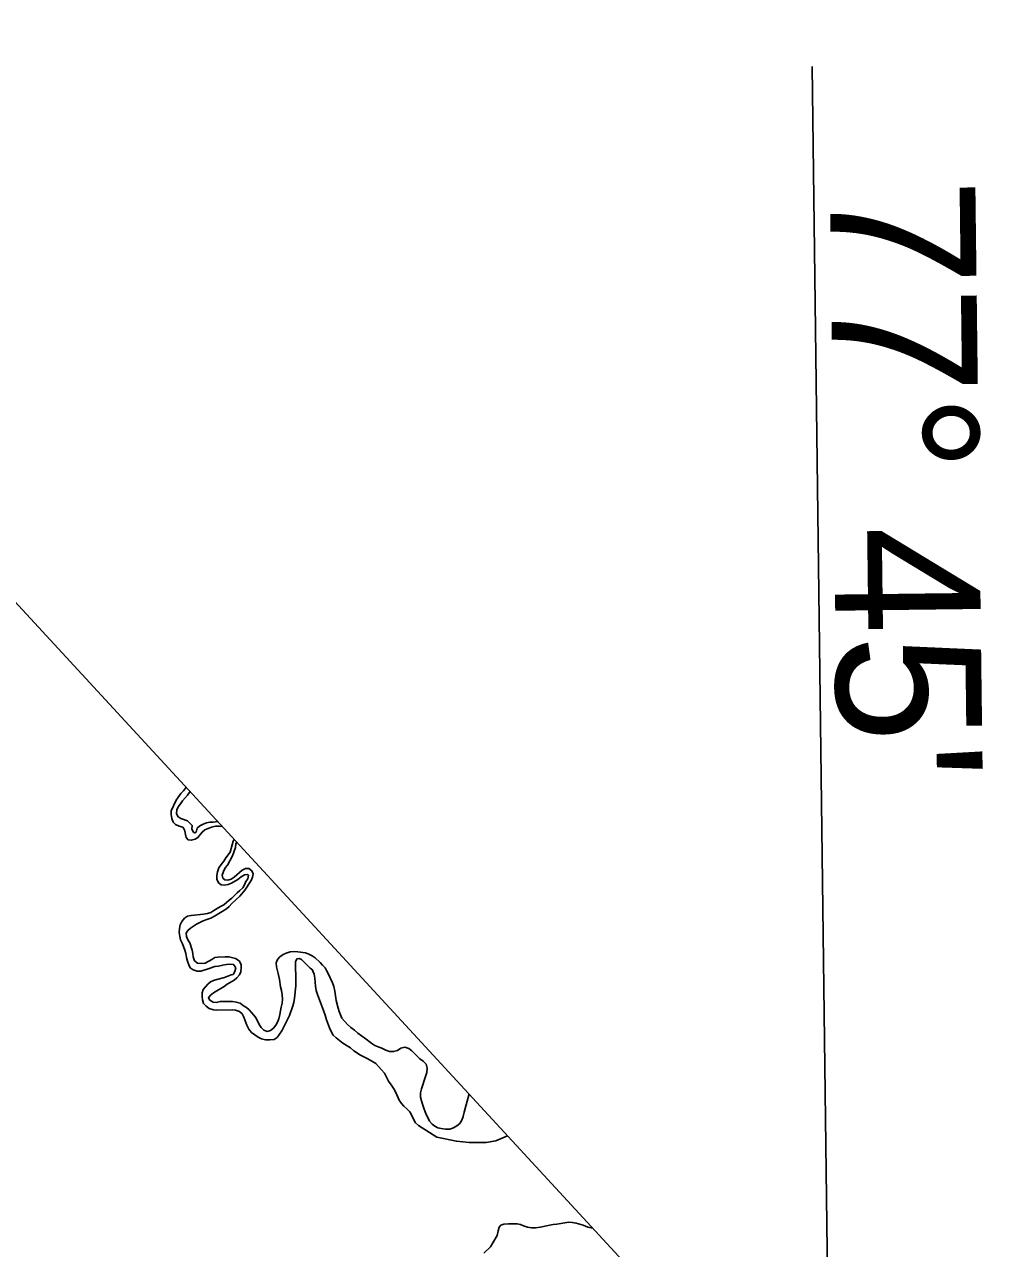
# Model space of a CAD drawing. Extents: x 2290055 to 2389491, y 66597 to 237875.
# Drawn here: x 2373923 to 2378222, y 204152 to 209626 of the extents above; entities that cross this region are included whole.
import ezdxf

# ---------------------------------------------------------------- set-up
doc = ezdxf.new("R2010")
doc.units = 0
for name, color, linetype in [('Exist Boundary Political CountyLine', 7, 'Continuous'), ('Exist Hydrographic River Shore', 7, 'Continuous'), ('Map Preparation Longitude Latitude Label', 7, 'Continuous'), ('Map Preparation Longitude Latitude Lines', 7, 'Continuous')]:
    doc.layers.add(name, color=color, linetype=linetype)

msp = doc.modelspace()

# ---------------------------------------------------------------- linework, layer by layer
at = {"layer": 'Exist Boundary Political CountyLine'}
msp.add_lwpolyline([(2378759.5, 203075.9), (2378635.1, 203141.4), (2378535.6, 203224.1), (2378329.5, 203441.4), (2378151.8, 203779.3), (2378121.8, 203833), (2378086.1, 203858.6), (2378036.3, 203865.5), (2377972.4, 203848.3), (2377866.5, 203803.1), (2377608.8, 203752.4), (2377531.7, 203731.3), (2377275.8, 203727.2), (2377077.5, 203731.3), (2376940.7, 203749.9), (2376918.4, 203759), (2376879.1, 203791.5), (2373613.5, 207333.7), (2373277.7, 207699.4), (2372199.2, 208872.9), (2371269.6, 209887)], dxfattribs=at)
at = {"layer": 'Exist Hydrographic River Shore'}
for points in [[(2374807.2, 206038.9), (2374793, 206040), (2374776, 206040), (2374758.5, 206036.9), (2374743.2, 206029.8), (2374728.5, 206024.6), (2374717, 206013.7), (2374697.7, 205990), (2374685, 205982.3), (2374668, 205977.8), (2374654.2, 205980.3), (2374645, 205990.2), (2374637.7, 206024.5), (2374629.7, 206036.6), (2374613.5, 206040.1), (2374597.5, 206048.5), (2374587.2, 206059.3), (2374580.5, 206074.5), (2374577.7, 206092.5), (2374578.5, 206109.1), (2374600, 206157.4), (2374621.2, 206186.6), (2374632.7, 206198.2), (2374642, 206210.1), (2374644.7, 206215.2)], [(2374662.7, 206195.7), (2374651.7, 206179.8), (2374628.7, 206153.8), (2374620.5, 206140.2), (2374609.7, 206127.7), (2374603.5, 206113.1), (2374602.5, 206097.8), (2374608.5, 206083.3), (2374621.5, 206074.9), (2374651, 206064.8), (2374661, 206053.5), (2374671.7, 206043.8), (2374671, 206026.9), (2374677.7, 206014.6), (2374684.7, 206010.5), (2374690.5, 206014.4), (2374695, 206032), (2374706.7, 206041.7), (2374720.7, 206050), (2374736, 206055.9), (2374751.2, 206058.1), (2374766.5, 206058.9), (2374786.5, 206061.3)], [(2375019.5, 205084.8), (2375000, 205085.7), (2374982.2, 205089), (2374967, 205096.8), (2374937.5, 205118.7), (2374926, 205132.8), (2374915.7, 205151.4), (2374903.5, 205187.2), (2374895, 205201.7), (2374884.2, 205211.8), (2374866.5, 205217.4), (2374850.5, 205219.7), (2374783, 205218.6), (2374767.5, 205219.3), (2374748.5, 205225.1), (2374734.7, 205236.4), (2374723.2, 205248.4), (2374717.7, 205263.6), (2374716.2, 205278.9), (2374716.5, 205296), (2374721.2, 205310.7), (2374742, 205334), (2374753.7, 205344.6), (2374768, 205351.2), (2374782.7, 205354.4), (2374816.2, 205364.4), (2374845.7, 205375.5), (2374855, 205377.9), (2374862.5, 205390.6), (2374866.7, 205407.9), (2374857.5, 205421.4), (2374841, 205423.3), (2374825.2, 205421.8), (2374808.5, 205419.6), (2374790.2, 205415.3), (2374773.5, 205413.1), (2374744, 205402.4), (2374710.5, 205392), (2374694, 205392.3), (2374676.7, 205398.3), (2374663.7, 205407.9), (2374657.2, 205420.5), (2374651.5, 205437.7), (2374647.5, 205453.3), (2374644.2, 205470.8), (2374640, 205485.6), (2374629.2, 205514.9), (2374620.7, 205532.5), (2374616.5, 205547.3), (2374614, 205565.3), (2374615.5, 205582.5), (2374618.5, 205599), (2374626.5, 205614.5), (2374638, 205629.5), (2374650.7, 205637.8), (2374667, 205641.8), (2374722.2, 205647), (2374740, 205649.9), (2374755, 205655.2), (2374768.7, 205662.9), (2374798.7, 205681.8), (2374813.7, 205688.9), (2374837, 205709.6), (2374849, 205718.7), (2374862, 205730.4), (2374872.7, 205742.6), (2374885.2, 205752.9), (2374898, 205765), (2374905.7, 205778.5), (2374912.2, 205793.1), (2374921.5, 205805.9), (2374924, 205821.5), (2374919.5, 205825.2), (2374905.5, 205822.6), (2374891.5, 205813.8), (2374876.7, 205802.3), (2374848, 205785.8), (2374832.7, 205779.3), (2374816.5, 205776.9), (2374801, 205777.7), (2374790, 205788), (2374783, 205804.3), (2374782.7, 205820.2), (2374784.7, 205836.4), (2374792, 205853.9), (2374801.5, 205868.7), (2374813.2, 205883.6), (2374822.5, 205898.4), (2374841.5, 205925.2), (2374855.5, 205974), (2374859.6, 205982)], [(2374871.8, 205968.8), (2374868, 205962.1), (2374865.5, 205945.4), (2374852.7, 205907.7), (2374829.5, 205865.7), (2374819.5, 205853.7), (2374811.5, 205837.5), (2374805.5, 205821.7), (2374808.5, 205808.2), (2374818.5, 205800.3), (2374832, 205799.2), (2374846.5, 205803.8), (2374860, 205813.3), (2374872, 205823.1), (2374883.2, 205833.9), (2374895.5, 205844.2), (2374910, 205850.7), (2374925.7, 205850.8), (2374939, 205841.5), (2374945, 205827.5), (2374941.5, 205812.1), (2374935.5, 205798.2), (2374907.7, 205755), (2374885.7, 205727.5), (2374850, 205694.8), (2374837.7, 205681.5), (2374826, 205671.2), (2374771.2, 205637.6), (2374755.2, 205629.6), (2374737.7, 205623.7), (2374721, 205616.9), (2374691.2, 205602.6), (2374664, 205583.9), (2374652.5, 205573.9), (2374645, 205562.2), (2374647.5, 205547.6), (2374652.7, 205533), (2374661.5, 205518.7), (2374672.5, 205486.4), (2374675.5, 205471.4), (2374676, 205455.8), (2374682.7, 205438.6), (2374696.2, 205427.6), (2374712, 205425.9), (2374729.5, 205428.4), (2374759.5, 205444.6), (2374773.5, 205453.6), (2374787, 205455.3), (2374820, 205457.1), (2374836.2, 205456.8), (2374866.5, 205449.4), (2374881.7, 205438.9), (2374890.7, 205422)], [(2374890.7, 205422), (2374891.2, 205405.8), (2374890, 205389.6), (2374883.5, 205375.6), (2374871.5, 205362.5), (2374859.5, 205352.6), (2374828.7, 205333.6), (2374815.7, 205323.4), (2374767, 205294.9), (2374752.5, 205283.3), (2374744.5, 205272.8), (2374750.7, 205263.1), (2374766, 205254.2), (2374779.5, 205252.7), (2374797.7, 205256.3), (2374815.5, 205257.4), (2374852, 205257.3), (2374869, 205254.1), (2374886.2, 205248.9), (2374901.5, 205237.3), (2374914.5, 205229.4), (2374927.5, 205219.1), (2374948, 205195.5), (2374957.5, 205182.4), (2374972, 205154.1), (2374980.2, 205141.1), (2374992.5, 205128.5), (2375000, 205125.9), (2375008, 205123.1), (2375021.5, 205126.9), (2375035, 205138.1), (2375045.7, 205150.5), (2375054, 205163.5), (2375059.5, 205179.7), (2375063.7, 205198), (2375070, 205231.7), (2375074.2, 205249.6), (2375075.2, 205267.6), (2375074.5, 205287.2), (2375071.2, 205305.2), (2375066.5, 205321.5), (2375061.7, 205355.5), (2375056.5, 205381.4), (2375049.7, 205411.9), (2375047.5, 205429), (2375053.2, 205445), (2375064.5, 205457.1), (2375078.7, 205466.8), (2375092.7, 205472.9), (2375110.2, 205479.1), (2375129, 205480.3), (2375145, 205479.2), (2375178.5, 205473.8), (2375193.5, 205467.8), (2375208.2, 205460.2), (2375221.7, 205451.6), (2375244.2, 205430.7), (2375254.5, 205418.9), (2375266.2, 205407.1), (2375273, 205395), (2375278.5, 205384.9), (2375299.5, 205339.8), (2375305, 205323.8), (2375309, 205302.7), (2375315, 205261.5), (2375324.5, 205227.4), (2375329.5, 205212.3), (2375341.5, 205181.6), (2375367, 205154.3), (2375381.5, 205140), (2375397.7, 205128.2), (2375413, 205115), (2375428.5, 205103.1), (2375444.5, 205093.2), (2375474.5, 205068.4), (2375488, 205059.5), (2375503.7, 205053.2), (2375520.5, 205047.9), (2375537.2, 205039.7), (2375554.7, 205033.7), (2375572, 205033), (2375589.5, 205037.1), (2375604, 205048.4), (2375622, 205052.4), (2375640.5, 205046.3), (2375653.7, 205036.7), (2375689, 205000), (2375704.5, 204989.1), (2375717.5, 204975.7), (2375722.2, 204957.9), (2375720.5, 204939.4), (2375715.7, 204921.2), (2375697.7, 204866.1)], [(2376081.8, 204656.3), (2376029.6, 204634.3), (2375985.6, 204626.6), (2375910.5, 204626.6), (2375853.5, 204631.7), (2375765.4, 204649.9), (2375683.7, 204702.5), (2375670.5, 204714.1), (2375661, 204730.3), (2375654.2, 204746.8), (2375644.5, 204763), (2375631.5, 204776.3), (2375618.5, 204787.9), (2375607.5, 204799.9), (2375597.2, 204815.2), (2375582.7, 204850.1), (2375573.5, 204866.7), (2375561, 204883.5), (2375550.2, 204900.9), (2375531.2, 204935.7), (2375518.7, 204951.1), (2375492.5, 204978.9), (2375456.7, 205000), (2375442.7, 205008.1), (2375424.5, 205017.1), (2375395, 205036.6), (2375379.7, 205049.2), (2375346, 205069.6), (2375315, 205094), (2375302.5, 205106.3), (2375292, 205125.4), (2375285.5, 205139.3), (2375272.5, 205175), (2375267, 205195.8), (2375259.7, 205216.3), (2375232.2, 205287.8), (2375227, 205306.1), (2375223.5, 205325.1), (2375221.5, 205342.9), (2375220.7, 205361.2), (2375217.7, 205379.3), (2375210.5, 205394.9), (2375211.5, 205396.3), (2375199.5, 205405.8), (2375161, 205444.3), (2375150.5, 205449.5), (2375140.2, 205446.8), (2375134, 205433.3), (2375133.5, 205418.1), (2375135, 205362.7), (2375134.7, 205326.2), (2375129.7, 205272.3), (2375126, 205252.7), (2375120.2, 205233), (2375106.5, 205194.4), (2375073.5, 205124.8), (2375052, 205096.1), (2375038, 205086.2), (2375019.5, 205084.8)], [(2375697.7, 204866.1), (2375693.2, 204848.4), (2375693.2, 204828.6), (2375696.5, 204812.2), (2375702.5, 204793), (2375709.7, 204775.8), (2375717, 204755.4), (2375733.2, 204721.1), (2375744.5, 204707.7), (2375757, 204699.1), (2375770.5, 204692.2), (2375785, 204688.1), (2375805, 204685.3), (2375823, 204685.8), (2375840.5, 204691.3), (2375855.2, 204700.3), (2375868.5, 204711.5), (2375877, 204725.4), (2375883.2, 204742), (2375887.5, 204761.1), (2375909.5, 204843.2)], [(2375976, 204131), (2376005.2, 204159.9), (2376016.5, 204177), (2376035.5, 204210.2), (2376040, 204230.8), (2376044.7, 204247.4), (2376052.2, 204257.1), (2376065.2, 204261.4), (2376086, 204262.8)], [(2376086, 204262.8), (2376124, 204262.2), (2376139.2, 204259.2), (2376153.7, 204254.2), (2376171, 204247), (2376188.7, 204244.3), (2376207, 204244.4), (2376228.7, 204247.8), (2376249, 204252.4), (2376286, 204258.8), (2376301.7, 204260.6), (2376356, 204270.3), (2376371.2, 204268.6), (2376388.5, 204264.8), (2376420.2, 204255.9), (2376441.2, 204248.2), (2376462.5, 204243.4)]]:
    msp.add_lwpolyline(points, dxfattribs=at)
at = {"layer": 'Map Preparation Longitude Latitude Lines'}
msp.add_line((2377528.4, 202709.2), (2377443.6, 209437.8), dxfattribs=at)

# ---------------------------------------------------------------- texts
at = {"layer": 'Map Preparation Longitude Latitude Label'}
msp.add_text("77° 45'", height=650, rotation=270.7114, dxfattribs=at).set_placement((2377522.1, 208933.7))

doc.saveas('drawing.dxf')
